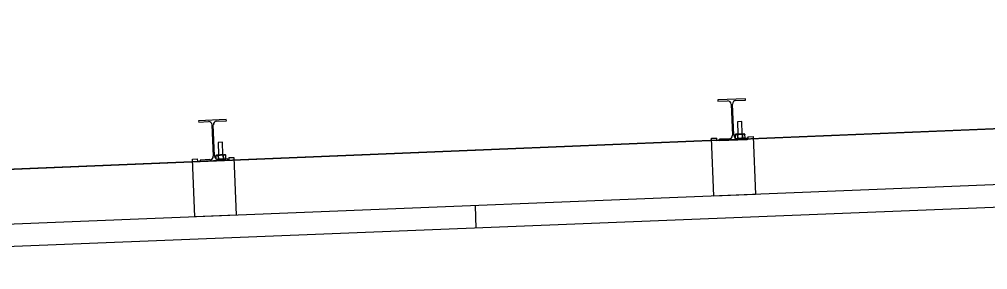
# Model space of a CAD drawing. Extents: x 9538 to 81668, y 7600 to 11751.
# Drawn here: x 11057.7 to 11174.2, y 9714.8 to 9744.9 of the extents above; entities that cross this region are included whole.
import ezdxf

# ---------------------------------------------------------------- set-up
doc = ezdxf.new("R2010")
doc.units = 0
for name, color, linetype in [('dsnStdCells', 7, 'Continuous'), ('dsnStdNameDate', 7, 'Continuous'), ('dsnStdTable', 7, 'Continuous')]:
    doc.layers.add(name, color=color, linetype=linetype)

msp = doc.modelspace()

# ---------------------------------------------------------------- linework, layer by layer
at = {"layer": 'dsnStdCells'}
for p, q in [((11145.08, 9735.32), (11141.75, 9735.18)), ((11145.08, 9735.32), (11141.75, 9735.18)), ((11145.08, 9735.32), (11141.75, 9735.18)), ((11141.75, 9735.18), (11141.76, 9735.03)), ((11141.75, 9735.18), (11141.76, 9735.03)), ((11141.75, 9735.18), (11141.76, 9735.03)), ((11143.92, 9735.11), (11145.09, 9735.16)), ((11143.92, 9735.11), (11145.09, 9735.16)), ((11143.92, 9735.11), (11145.09, 9735.16)), ((11145.09, 9735.16), (11145.08, 9735.32)), ((11145.09, 9735.16), (11145.08, 9735.32)), ((11145.09, 9735.16), (11145.08, 9735.32)), ((11141.76, 9735.03), (11142.93, 9735.07)), ((11141.76, 9735.03), (11142.93, 9735.07)), ((11141.76, 9735.03), (11142.93, 9735.07)), ((11143.36, 9734.67), (11143.51, 9730.93)), ((11143.36, 9734.67), (11143.51, 9730.93)), ((11143.36, 9734.67), (11143.51, 9730.93)), ((11143.67, 9730.93), (11143.52, 9734.68)), ((11143.67, 9730.93), (11143.52, 9734.68)), ((11143.67, 9730.93), (11143.52, 9734.68)), ((11082.63, 9732.82), (11079.3, 9732.69)), ((11082.63, 9732.82), (11079.3, 9732.69)), ((11082.64, 9732.66), (11082.63, 9732.82)), ((11082.64, 9732.66), (11082.63, 9732.82)), ((11079.3, 9732.69), (11079.31, 9732.53)), ((11079.3, 9732.69), (11079.31, 9732.53)), ((11079.31, 9732.53), (11080.48, 9732.58)), ((11079.31, 9732.53), (11080.48, 9732.58)), ((11080.91, 9732.18), (11081.06, 9728.43)), ((11080.91, 9732.18), (11081.06, 9728.43)), ((11081.22, 9728.44), (11081.07, 9732.18)), ((11081.22, 9728.44), (11081.07, 9732.18)), ((11081.47, 9732.62), (11082.64, 9732.66)), ((11081.47, 9732.62), (11082.64, 9732.66)), ((11144.62, 9732.59), (11144.1, 9732.57)), ((11144.62, 9732.59), (11144.1, 9732.57)), ((11144.62, 9732.59), (11144.1, 9732.57)), ((11144.1, 9732.57), (11144.16, 9731.06)), ((11144.1, 9732.57), (11144.16, 9731.06)), ((11144.1, 9732.57), (11144.16, 9731.06)), ((11144.68, 9731.08), (11144.62, 9732.59)), ((11144.68, 9731.08), (11144.62, 9732.59)), ((11144.68, 9731.08), (11144.62, 9732.59)), ((11141, 9730.57), (11141.62, 9730.59)), ((11141.28, 9723.61), (11141, 9730.57)), ((11141.64, 9730.28), (11141.62, 9730.59)), ((11143.11, 9730.49), (11141.94, 9730.45)), ((11143.11, 9730.49), (11141.94, 9730.45)), ((11143.9, 9731.05), (11143.82, 9730.99)), ((11143.9, 9731.05), (11143.82, 9730.99)), ((11143.9, 9731.05), (11143.82, 9730.99)), ((11143.82, 9730.99), (11143.84, 9730.62)), ((11143.84, 9730.62), (11143.82, 9730.99)), ((11143.84, 9730.62), (11143.82, 9730.99)), ((11143.9, 9731.05), (11144.87, 9731.09)), ((11143.9, 9731.05), (11144.87, 9731.09)), ((11144.87, 9731.09), (11143.9, 9731.05)), ((11145.27, 9730.58), (11144.1, 9730.53)), ((11145.27, 9730.58), (11144.1, 9730.53)), ((11144.14, 9730.59), (11144.12, 9731)), ((11144.14, 9730.59), (11144.12, 9731)), ((11144.14, 9730.59), (11144.12, 9731)), ((11144.12, 9731), (11144.14, 9730.59)), ((11144.12, 9731), (11144.14, 9730.59)), ((11144.16, 9731.06), (11144.68, 9731.08)), ((11144.74, 9730.61), (11144.72, 9731.03)), ((11144.74, 9730.61), (11144.72, 9731.03)), ((11144.72, 9731.03), (11144.74, 9730.61)), ((11144.74, 9730.61), (11144.72, 9731.03)), ((11144.74, 9730.61), (11144.72, 9731.03)), ((11144.87, 9731.09), (11144.94, 9731.09)), ((11144.87, 9731.09), (11144.94, 9731.09)), ((11144.94, 9731.09), (11144.87, 9731.09)), ((11145.02, 9731.04), (11144.94, 9731.09)), ((11145.02, 9731.04), (11144.94, 9731.09)), ((11145.02, 9731.04), (11144.94, 9731.09)), ((11144.96, 9730.57), (11145.04, 9730.62)), ((11144.96, 9730.57), (11145.04, 9730.62)), ((11145.04, 9730.62), (11145.02, 9731.04)), ((11145.04, 9730.62), (11145.02, 9731.04)), ((11145.04, 9730.62), (11145.02, 9731.04)), ((11145.28, 9730.42), (11145.27, 9730.58)), ((11145.28, 9730.42), (11145.27, 9730.58)), ((11145.37, 9730.74), (11146, 9730.77)), ((11145.37, 9730.74), (11145.38, 9730.43)), ((11146, 9730.77), (11146.27, 9723.81)), ((11082.17, 9730.09), (11081.65, 9730.07)), ((11082.17, 9730.09), (11081.65, 9730.07)), ((11081.65, 9730.07), (11081.71, 9728.56)), ((11081.65, 9730.07), (11081.71, 9728.56)), ((11082.23, 9728.58), (11082.17, 9730.09)), ((11082.23, 9728.58), (11082.17, 9730.09)), ((11145.38, 9730.43), (11141.64, 9730.28)), ((11141.94, 9730.45), (11141.95, 9730.29)), ((11141.94, 9730.45), (11141.95, 9730.29)), ((11141.95, 9730.29), (11145.28, 9730.42)), ((11141.95, 9730.29), (11145.28, 9730.42)), ((11081.45, 9728.55), (11081.37, 9728.49)), ((11081.45, 9728.55), (11081.37, 9728.49)), ((11081.37, 9728.49), (11081.39, 9728.12)), ((11081.39, 9728.12), (11081.37, 9728.49)), ((11082.42, 9728.59), (11081.45, 9728.55)), ((11081.45, 9728.55), (11082.42, 9728.59)), ((11081.67, 9728.51), (11081.69, 9728.09)), ((11081.69, 9728.09), (11081.67, 9728.51)), ((11081.69, 9728.09), (11081.67, 9728.51)), ((11081.71, 9728.56), (11082.23, 9728.58)), ((11082.29, 9728.11), (11082.27, 9728.53)), ((11082.27, 9728.53), (11082.29, 9728.11)), ((11082.29, 9728.11), (11082.27, 9728.53)), ((11082.49, 9728.59), (11082.42, 9728.59)), ((11082.42, 9728.59), (11082.49, 9728.59)), ((11082.57, 9728.54), (11082.49, 9728.59)), ((11082.57, 9728.54), (11082.49, 9728.59)), ((11082.59, 9728.13), (11082.57, 9728.54)), ((11082.59, 9728.13), (11082.57, 9728.54)), ((11082.92, 9728.24), (11083.55, 9728.27)), ((11082.92, 9728.24), (11082.93, 9727.93)), ((11083.55, 9728.27), (11083.82, 9721.31)), ((11078.55, 9728.07), (11079.17, 9728.09)), ((11078.83, 9721.11), (11078.55, 9728.07)), ((11079.19, 9727.78), (11079.17, 9728.09)), ((11082.93, 9727.93), (11079.19, 9727.78)), ((11080.66, 9728), (11079.49, 9727.95)), ((11080.66, 9728), (11079.49, 9727.95)), ((11079.49, 9727.95), (11079.5, 9727.79)), ((11079.49, 9727.95), (11079.5, 9727.79)), ((11079.5, 9727.79), (11082.83, 9727.93)), ((11079.5, 9727.79), (11082.83, 9727.93)), ((11082.82, 9728.08), (11081.65, 9728.04)), ((11082.82, 9728.08), (11081.65, 9728.04)), ((11082.51, 9728.07), (11082.59, 9728.13)), ((11082.51, 9728.07), (11082.59, 9728.13)), ((11082.83, 9727.93), (11082.82, 9728.08)), ((11082.83, 9727.93), (11082.82, 9728.08)), ((11146.27, 9723.81), (11141.28, 9723.61)), ((11083.82, 9721.31), (11078.83, 9721.11))]:
    msp.add_line(p, q, dxfattribs=at)
for points in [[(11143.84, 9730.62), (11143.84, 9730.62)], [(11144.1, 9730.53), (11144.96, 9730.57), (11144.96, 9730.57)], [(11081.39, 9728.12), (11081.39, 9728.12)], [(11081.65, 9728.04), (11082.51, 9728.07), (11082.51, 9728.07)]]:
    msp.add_lwpolyline(points, dxfattribs=at)
for centre, start, end in [((11142.95, 9734.66), 2.2841, 92.2932), ((11142.95, 9734.66), 2.2841, 92.2932), ((11142.95, 9734.66), 2.2841, 92.2932), ((11143.94, 9734.7), 92.2981, 182.2871), ((11143.94, 9734.7), 92.2981, 182.2871), ((11143.94, 9734.7), 92.2981, 182.2871), ((11080.5, 9732.16), 2.2841, 92.2932), ((11080.5, 9732.16), 2.2841, 92.2932), ((11081.49, 9732.2), 92.2981, 182.2871), ((11081.49, 9732.2), 92.2981, 182.2871), ((11143.1, 9730.91), 272.2981, 2.2871), ((11143.1, 9730.91), 272.2981, 2.2871), ((11143.1, 9730.91), 272.2981, 2.2871), ((11144.09, 9730.95), 182.2841, 272.2932), ((11144.09, 9730.95), 182.2841, 272.2932), ((11144.09, 9730.95), 182.2841, 272.2932), ((11144.09, 9730.95), 233.1773, 272.2932), ((11080.65, 9728.41), 272.2981, 2.2871), ((11080.65, 9728.41), 272.2981, 2.2871), ((11081.64, 9728.45), 182.2841, 272.2932), ((11081.64, 9728.45), 182.2841, 272.2932), ((11081.64, 9728.45), 233.1773, 272.2932)]:
    msp.add_arc(centre, 0.417, start, end, dxfattribs=at)
for points, degree in [([(11144.12, 9731), (11144.1, 9731.02), (11144.04, 9731.04), (11143.96, 9731.05), (11143.89, 9731.03), (11143.84, 9731.01), (11143.82, 9730.99)], 3), ([(11144.12, 9731), (11144.1, 9731.02), (11144.04, 9731.04), (11143.96, 9731.05), (11143.89, 9731.03), (11143.84, 9731.01), (11143.82, 9730.99)], 3), ([(11143.89, 9731.03), (11143.87, 9731.02), (11143.84, 9731.01), (11143.82, 9730.99)], 2), ([(11143.82, 9730.99), (11143.84, 9731.01), (11143.87, 9731.02), (11143.89, 9731.03)], 2), ([(11143.96, 9731.05), (11143.93, 9731.05), (11143.91, 9731.04), (11143.89, 9731.03)], 2), ([(11143.89, 9731.03), (11143.91, 9731.04), (11143.93, 9731.05), (11143.96, 9731.05)], 2), ([(11144.12, 9731), (11144.1, 9731.02), (11144.04, 9731.04), (11143.99, 9731.05), (11143.96, 9731.05)], 3), ([(11143.96, 9731.05), (11143.97, 9731.05), (11143.98, 9731.05), (11143.99, 9731.05)], 2), ([(11143.99, 9731.05), (11144, 9731.05), (11144.05, 9731.04), (11144.1, 9731.02), (11144.12, 9731)], 3), ([(11144.04, 9730.54), (11144.05, 9730.54), (11144.09, 9730.55), (11144.12, 9730.57), (11144.14, 9730.59)], 3), ([(11144.72, 9731.03), (11144.67, 9731.04), (11144.56, 9731.07), (11144.4, 9731.07), (11144.26, 9731.05), (11144.17, 9731.02), (11144.12, 9731)], 3), ([(11144.72, 9731.03), (11144.67, 9731.04), (11144.56, 9731.07), (11144.4, 9731.07), (11144.26, 9731.05), (11144.17, 9731.02), (11144.12, 9731)], 3), ([(11144.12, 9731), (11144.17, 9731.02), (11144.26, 9731.05), (11144.4, 9731.07), (11144.51, 9731.07), (11144.56, 9731.06)], 3), ([(11144.4, 9731.06), (11144.35, 9731.06), (11144.26, 9731.05), (11144.17, 9731.02), (11144.12, 9731)], 3), ([(11144.4, 9731.06), (11144.35, 9731.06), (11144.26, 9731.05), (11144.17, 9731.02), (11144.12, 9731)], 3), ([(11144.74, 9730.61), (11144.69, 9730.6), (11144.61, 9730.57), (11144.46, 9730.55), (11144.3, 9730.55), (11144.19, 9730.58), (11144.14, 9730.59)], 3), ([(11144.14, 9730.59), (11144.19, 9730.58), (11144.3, 9730.55), (11144.46, 9730.55), (11144.61, 9730.57), (11144.69, 9730.6), (11144.74, 9730.61)], 3), ([(11144.14, 9730.59), (11144.19, 9730.58), (11144.3, 9730.55), (11144.46, 9730.55), (11144.61, 9730.57), (11144.69, 9730.6), (11144.74, 9730.61)], 3), ([(11144.14, 9730.59), (11144.19, 9730.58), (11144.3, 9730.55), (11144.46, 9730.55), (11144.61, 9730.57), (11144.69, 9730.6), (11144.74, 9730.61)], 3), ([(11144.72, 9731.03), (11144.67, 9731.04), (11144.56, 9731.07), (11144.45, 9731.07), (11144.4, 9731.06)], 3), ([(11144.72, 9731.03), (11144.67, 9731.04), (11144.56, 9731.07), (11144.45, 9731.07), (11144.4, 9731.06)], 3), ([(11144.56, 9731.06), (11144.62, 9731.05), (11144.67, 9731.04), (11144.72, 9731.03)], 2), ([(11145.02, 9731.04), (11145.01, 9731.05), (11144.97, 9731.07), (11144.91, 9731.09), (11144.83, 9731.08), (11144.77, 9731.06), (11144.74, 9731.04), (11144.72, 9731.03)], 3), ([(11145.02, 9731.04), (11145.01, 9731.05), (11144.97, 9731.07), (11144.91, 9731.09), (11144.83, 9731.08), (11144.77, 9731.06), (11144.74, 9731.04), (11144.72, 9731.03)], 3), ([(11144.91, 9731.08), (11144.89, 9731.09), (11144.83, 9731.08), (11144.77, 9731.06), (11144.74, 9731.04), (11144.72, 9731.03)], 3), ([(11144.72, 9731.03), (11144.73, 9731.04), (11144.75, 9731.04), (11144.76, 9731.05)], 2), ([(11145.04, 9730.62), (11145.02, 9730.61), (11144.99, 9730.59), (11144.93, 9730.57), (11144.85, 9730.56), (11144.79, 9730.59), (11144.75, 9730.61), (11144.74, 9730.61)], 3), ([(11144.74, 9730.61), (11144.75, 9730.61), (11144.79, 9730.59), (11144.85, 9730.56), (11144.93, 9730.57), (11144.99, 9730.59), (11145.02, 9730.61), (11145.04, 9730.62)], 3), ([(11144.74, 9730.61), (11144.75, 9730.61), (11144.79, 9730.59), (11144.85, 9730.56), (11144.93, 9730.57), (11144.99, 9730.59), (11145.02, 9730.61), (11145.04, 9730.62)], 3), ([(11144.76, 9731.05), (11144.76, 9731.05), (11144.78, 9731.06), (11144.81, 9731.07), (11144.84, 9731.08)], 3), ([(11144.84, 9731.08), (11144.86, 9731.09), (11144.91, 9731.09), (11144.95, 9731.07), (11144.97, 9731.07)], 3), ([(11144.97, 9731.07), (11144.95, 9731.07), (11144.93, 9731.08), (11144.91, 9731.08)], 2), ([(11145.02, 9731.04), (11145.01, 9731.05), (11144.99, 9731.06), (11144.97, 9731.07)], 2), ([(11144.97, 9731.07), (11144.99, 9731.06), (11145.01, 9731.05), (11145.02, 9731.04)], 2), ([(11081.67, 9728.51), (11081.65, 9728.52), (11081.59, 9728.55), (11081.51, 9728.55), (11081.44, 9728.53), (11081.39, 9728.51), (11081.37, 9728.49)], 3), ([(11081.37, 9728.49), (11081.39, 9728.51), (11081.44, 9728.53), (11081.51, 9728.55), (11081.59, 9728.55), (11081.65, 9728.52), (11081.67, 9728.51)], 3), ([(11081.67, 9728.51), (11081.65, 9728.52), (11081.59, 9728.55), (11081.51, 9728.55), (11081.44, 9728.53), (11081.39, 9728.51), (11081.37, 9728.49)], 3), ([(11082.27, 9728.53), (11082.22, 9728.54), (11082.11, 9728.57), (11081.95, 9728.57), (11081.81, 9728.55), (11081.72, 9728.52), (11081.67, 9728.51)], 3), ([(11081.67, 9728.51), (11081.72, 9728.52), (11081.81, 9728.55), (11081.95, 9728.57), (11082.11, 9728.57), (11082.22, 9728.54), (11082.27, 9728.53)], 3), ([(11082.27, 9728.53), (11082.22, 9728.54), (11082.11, 9728.57), (11081.95, 9728.57), (11081.81, 9728.55), (11081.72, 9728.52), (11081.67, 9728.51)], 3), ([(11082.57, 9728.54), (11082.56, 9728.55), (11082.52, 9728.57), (11082.46, 9728.59), (11082.38, 9728.59), (11082.32, 9728.56), (11082.29, 9728.54), (11082.27, 9728.53)], 3), ([(11082.27, 9728.53), (11082.29, 9728.54), (11082.32, 9728.56), (11082.38, 9728.59), (11082.46, 9728.59), (11082.52, 9728.57), (11082.56, 9728.55), (11082.57, 9728.54)], 3), ([(11082.57, 9728.54), (11082.56, 9728.55), (11082.52, 9728.57), (11082.46, 9728.59), (11082.38, 9728.59), (11082.32, 9728.56), (11082.29, 9728.54), (11082.27, 9728.53)], 3), ([(11081.59, 9728.04), (11081.6, 9728.05), (11081.64, 9728.05), (11081.67, 9728.08), (11081.69, 9728.09)], 3), ([(11081.69, 9728.09), (11081.74, 9728.08), (11081.85, 9728.05), (11082.01, 9728.05), (11082.16, 9728.07), (11082.24, 9728.1), (11082.29, 9728.11)], 3), ([(11082.29, 9728.11), (11082.24, 9728.1), (11082.16, 9728.07), (11082.01, 9728.05), (11081.85, 9728.05), (11081.74, 9728.08), (11081.69, 9728.09)], 3), ([(11081.69, 9728.09), (11081.74, 9728.08), (11081.85, 9728.05), (11082.01, 9728.05), (11082.16, 9728.07), (11082.24, 9728.1), (11082.29, 9728.11)], 3), ([(11082.29, 9728.11), (11082.3, 9728.11), (11082.34, 9728.09), (11082.4, 9728.07), (11082.48, 9728.07), (11082.54, 9728.09), (11082.57, 9728.12), (11082.59, 9728.13)], 3), ([(11082.59, 9728.13), (11082.57, 9728.12), (11082.54, 9728.09), (11082.48, 9728.07), (11082.4, 9728.07), (11082.34, 9728.09), (11082.3, 9728.11), (11082.29, 9728.11)], 3), ([(11082.29, 9728.11), (11082.3, 9728.11), (11082.34, 9728.09), (11082.4, 9728.07), (11082.48, 9728.07), (11082.54, 9728.09), (11082.57, 9728.12), (11082.59, 9728.13)], 3)]:
    msp.add_open_spline(points, degree=degree, dxfattribs=at)
at = {"layer": 'dsnStdNameDate'}
msp.add_line((11496.09, 9744.89), (11020.8, 9725.37), dxfattribs=at)
at = {"layer": 'dsnStdTable'}
for p, q in [((11020.7, 9725.37), (11496.09, 9744.89)), ((11145.08, 9735.32), (11141.75, 9735.18)), ((11145.08, 9735.32), (11141.75, 9735.18)), ((11141.75, 9735.18), (11141.76, 9735.03)), ((11141.75, 9735.18), (11141.76, 9735.03)), ((11143.92, 9735.11), (11145.09, 9735.16)), ((11143.92, 9735.11), (11145.09, 9735.16)), ((11145.09, 9735.16), (11145.08, 9735.32)), ((11145.09, 9735.16), (11145.08, 9735.32)), ((11141.76, 9735.03), (11142.93, 9735.07)), ((11141.76, 9735.03), (11142.93, 9735.07)), ((11143.36, 9734.67), (11143.51, 9730.93)), ((11143.36, 9734.67), (11143.51, 9730.93)), ((11143.67, 9730.93), (11143.52, 9734.68)), ((11143.67, 9730.93), (11143.52, 9734.68)), ((11399.3, 9733.93), (10987.73, 9717.47)), ((11082.63, 9732.82), (11079.3, 9732.69)), ((11082.64, 9732.66), (11082.63, 9732.82)), ((11079.3, 9732.69), (11079.31, 9732.53)), ((11079.31, 9732.53), (11080.48, 9732.58)), ((11080.91, 9732.18), (11081.06, 9728.43)), ((11081.22, 9728.44), (11081.07, 9732.18)), ((11081.47, 9732.62), (11082.64, 9732.66)), ((11144.62, 9732.59), (11144.1, 9732.57)), ((11144.62, 9732.59), (11144.1, 9732.57)), ((11144.1, 9732.57), (11144.16, 9731.06)), ((11144.1, 9732.57), (11144.16, 9731.06)), ((11144.68, 9731.08), (11144.62, 9732.59)), ((11144.68, 9731.08), (11144.62, 9732.59)), ((11399.41, 9731.22), (10987.73, 9714.76)), ((11141, 9730.57), (11141.62, 9730.59)), ((11141.28, 9723.61), (11141, 9730.57)), ((11141.64, 9730.28), (11141.62, 9730.59)), ((11143.11, 9730.49), (11141.94, 9730.45)), ((11143.9, 9731.05), (11143.82, 9730.99)), ((11143.9, 9731.05), (11143.82, 9730.99)), ((11143.84, 9730.62), (11143.82, 9730.99)), ((11143.84, 9730.62), (11143.82, 9730.99)), ((11143.9, 9731.05), (11144.87, 9731.09)), ((11143.9, 9731.05), (11144.87, 9731.09)), ((11145.27, 9730.58), (11144.1, 9730.53)), ((11144.14, 9730.59), (11144.12, 9731)), ((11144.14, 9730.59), (11144.12, 9731)), ((11144.74, 9730.61), (11144.72, 9731.03)), ((11144.74, 9730.61), (11144.72, 9731.03)), ((11144.87, 9731.09), (11144.94, 9731.09)), ((11144.87, 9731.09), (11144.94, 9731.09)), ((11145.02, 9731.04), (11144.94, 9731.09)), ((11145.02, 9731.04), (11144.94, 9731.09)), ((11144.96, 9730.57), (11145.04, 9730.62)), ((11145.04, 9730.62), (11145.02, 9731.04)), ((11145.04, 9730.62), (11145.02, 9731.04)), ((11145.28, 9730.42), (11145.27, 9730.58)), ((11145.37, 9730.74), (11146, 9730.77)), ((11145.37, 9730.74), (11145.38, 9730.43)), ((11146, 9730.77), (11146.27, 9723.81)), ((11082.17, 9730.09), (11081.65, 9730.07)), ((11081.65, 9730.07), (11081.71, 9728.56)), ((11082.23, 9728.58), (11082.17, 9730.09)), ((11145.38, 9730.43), (11141.64, 9730.28)), ((11141.94, 9730.45), (11141.95, 9730.29)), ((11141.95, 9730.29), (11145.28, 9730.42)), ((11081.45, 9728.55), (11081.37, 9728.49)), ((11081.39, 9728.12), (11081.37, 9728.49)), ((11081.45, 9728.55), (11082.42, 9728.59)), ((11081.69, 9728.09), (11081.67, 9728.51)), ((11082.29, 9728.11), (11082.27, 9728.53)), ((11082.42, 9728.59), (11082.49, 9728.59)), ((11082.57, 9728.54), (11082.49, 9728.59)), ((11082.59, 9728.13), (11082.57, 9728.54)), ((11082.92, 9728.24), (11083.55, 9728.27)), ((11082.92, 9728.24), (11082.93, 9727.93)), ((11083.55, 9728.27), (11083.82, 9721.31)), ((11078.55, 9728.07), (11079.17, 9728.09)), ((11078.83, 9721.11), (11078.55, 9728.07)), ((11079.19, 9727.78), (11079.17, 9728.09)), ((11082.93, 9727.93), (11079.19, 9727.78)), ((11080.66, 9728), (11079.49, 9727.95)), ((11079.49, 9727.95), (11079.5, 9727.79)), ((11079.5, 9727.79), (11082.83, 9727.93)), ((11082.82, 9728.08), (11081.65, 9728.04)), ((11082.51, 9728.07), (11082.59, 9728.13)), ((11082.83, 9727.93), (11082.82, 9728.08)), ((11146.27, 9723.81), (11141.28, 9723.61)), ((11112.55, 9722.46), (11112.66, 9719.75)), ((11083.82, 9721.31), (11078.83, 9721.11))]:
    msp.add_line(p, q, dxfattribs=at)
for centre, start, end in [((11142.95, 9734.66), 2.2841, 92.2932), ((11142.95, 9734.66), 2.2841, 92.2932), ((11143.94, 9734.7), 92.2981, 182.2871), ((11143.94, 9734.7), 92.2981, 182.2871), ((11080.5, 9732.16), 2.2841, 92.2932), ((11081.49, 9732.2), 92.2981, 182.2871), ((11143.1, 9730.91), 272.2981, 2.2871), ((11143.1, 9730.91), 272.2981, 2.2871), ((11144.09, 9730.95), 182.2841, 272.2932), ((11144.09, 9730.95), 182.2841, 272.2932), ((11080.65, 9728.41), 272.2981, 2.2871), ((11081.64, 9728.45), 182.2841, 272.2932)]:
    msp.add_arc(centre, 0.417, start, end, dxfattribs=at)
for points in [[(11144.12, 9731), (11144.1, 9731.02), (11144.04, 9731.04), (11143.96, 9731.05), (11143.89, 9731.03), (11143.84, 9731.01), (11143.82, 9730.99)], [(11144.12, 9731), (11144.1, 9731.02), (11144.04, 9731.04), (11143.96, 9731.05), (11143.89, 9731.03), (11143.84, 9731.01), (11143.82, 9730.99)], [(11144.04, 9730.54), (11144.05, 9730.54), (11144.09, 9730.55), (11144.12, 9730.57), (11144.14, 9730.59)], [(11144.72, 9731.03), (11144.67, 9731.04), (11144.56, 9731.07), (11144.4, 9731.07), (11144.26, 9731.05), (11144.17, 9731.02), (11144.12, 9731)], [(11144.72, 9731.03), (11144.67, 9731.04), (11144.56, 9731.07), (11144.4, 9731.07), (11144.26, 9731.05), (11144.17, 9731.02), (11144.12, 9731)], [(11144.14, 9730.59), (11144.19, 9730.58), (11144.3, 9730.55), (11144.46, 9730.55), (11144.61, 9730.57), (11144.69, 9730.6), (11144.74, 9730.61)], [(11145.02, 9731.04), (11145.01, 9731.05), (11144.97, 9731.07), (11144.91, 9731.09), (11144.83, 9731.08), (11144.77, 9731.06), (11144.74, 9731.04), (11144.72, 9731.03)], [(11145.02, 9731.04), (11145.01, 9731.05), (11144.97, 9731.07), (11144.91, 9731.09), (11144.83, 9731.08), (11144.77, 9731.06), (11144.74, 9731.04), (11144.72, 9731.03)], [(11144.74, 9730.61), (11144.75, 9730.61), (11144.79, 9730.59), (11144.85, 9730.56), (11144.93, 9730.57), (11144.99, 9730.59), (11145.02, 9730.61), (11145.04, 9730.62)], [(11081.67, 9728.51), (11081.65, 9728.52), (11081.59, 9728.55), (11081.51, 9728.55), (11081.44, 9728.53), (11081.39, 9728.51), (11081.37, 9728.49)], [(11082.27, 9728.53), (11082.22, 9728.54), (11082.11, 9728.57), (11081.95, 9728.57), (11081.81, 9728.55), (11081.72, 9728.52), (11081.67, 9728.51)], [(11082.57, 9728.54), (11082.56, 9728.55), (11082.52, 9728.57), (11082.46, 9728.59), (11082.38, 9728.59), (11082.32, 9728.56), (11082.29, 9728.54), (11082.27, 9728.53)], [(11081.59, 9728.04), (11081.6, 9728.05), (11081.64, 9728.05), (11081.67, 9728.08), (11081.69, 9728.09)], [(11081.69, 9728.09), (11081.74, 9728.08), (11081.85, 9728.05), (11082.01, 9728.05), (11082.16, 9728.07), (11082.24, 9728.1), (11082.29, 9728.11)], [(11082.29, 9728.11), (11082.3, 9728.11), (11082.34, 9728.09), (11082.4, 9728.07), (11082.48, 9728.07), (11082.54, 9728.09), (11082.57, 9728.12), (11082.59, 9728.13)]]:
    msp.add_open_spline(points, degree=3, dxfattribs=at)

doc.saveas('drawing.dxf')
